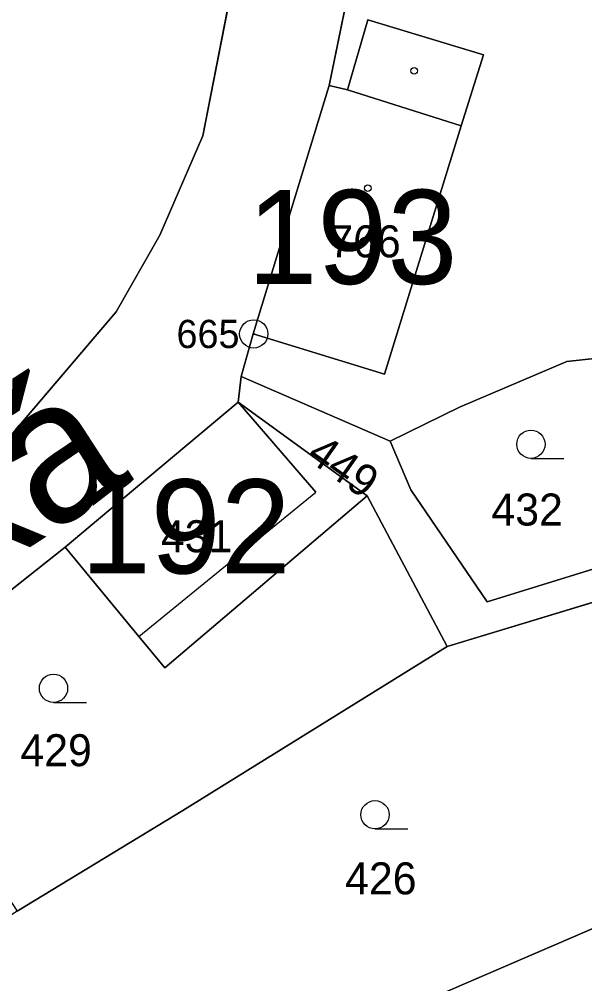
# Model space of a CAD drawing. Extents: x -689422 to -685210, y -987725 to -982160.
# Drawn here: x -687038.9 to -687008.9, y -985637.9 to -985586.6 of the extents above; entities that cross this region are included whole.
import ezdxf

# ---------------------------------------------------------------- set-up
doc = ezdxf.new("R2010")
doc.units = 0
for name, color, linetype in [('KN_Budovy', 7, 'Continuous'), ('KN_Budovy_cisla_domovni', 7, 'Continuous'), ('KN_Hranice_parcel', 7, 'Continuous'), ('KN_Hranice_parcel_vnitrni_kresba', 7, 'Continuous'), ('KN_Parcelni cisla', 7, 'Continuous'), ('KN_Polygon parcely', 7, 'Continuous'), ('KN_Popisy_pomistni nazvy nazvy ulic', 7, 'Continuous'), ('KN_POZEMKY_OSTATNI PLOCHA', 7, 'Continuous'), ('KN_POZEMKY_TTP', 7, 'Continuous'), ('KN_POZEMKY_ZAHRADA', 7, 'Continuous'), ('KN_POZEMKY_ZASTAVENA PLOCHA', 7, 'Continuous'), ('KN_VYUZITI_17_ostatni plocha_ostatni komunikace', 7, 'Continuous'), ('KN_Značky bodu BP', 7, 'Continuous'), ('KN_Značky budov', 7, 'Continuous'), ('KN_Značky kultur', 7, 'Continuous')]:
    doc.layers.add(name, color=color, linetype=linetype)

msp = doc.modelspace()

# ---------------------------------------------------------------- linework, layer by layer
at = {"layer": 'KN_Budovy'}
for points in [[(-687019.54, -985605.48), (-687015.46, -985592.29), (-687021.5, -985590.37), (-687022.48, -985590.14), (-687026.51, -985603.33)], [(-687036.49, -985614.67), (-687032.58, -985619.42), (-687023.19, -985611.75), (-687027.3, -985606.97), (-687034.73, -985613.19)]]:
    msp.add_lwpolyline(points, close=True, dxfattribs=at)
at = {"layer": 'KN_Hranice_parcel'}
for p, q in [((-687022.48, -985590.14), (-687018.42, -985570.35)), ((-687026.51, -985603.33), (-687022.48, -985590.14)), ((-687027.15, -985605.6), (-687026.51, -985603.33)), ((-687027.3, -985606.97), (-687027.15, -985605.6)), ((-687019.23, -985609.03), (-687027.15, -985605.6)), ((-687020.45, -985611.94), (-687027.3, -985606.97)), ((-687016.21, -985619.95), (-687020.45, -985611.94)), ((-687046.58, -985622.66), (-687036.49, -985614.67)), ((-686987.87, -985626.04), (-687017.09, -985638.65))]:
    msp.add_line(p, q, dxfattribs=at)
for points in [[(-687024.87, -985570.79), (-687029.19, -985592.81), (-687031.47, -985598.1), (-687033.78, -985602.16), (-687040.68, -985610.26)], [(-687026.51, -985603.33), (-687019.54, -985605.48), (-687015.46, -985592.29), (-687014.29, -985588.5), (-687020.42, -985586.65), (-687021.5, -985590.37), (-687022.48, -985590.14)], [(-687007.41, -985604.53), (-687009.86, -985604.81), (-687015.56, -985607.23), (-687019.23, -985609.03)], [(-687036.49, -985614.67), (-687034.73, -985613.19), (-687027.3, -985606.97)], [(-687019.23, -985609.03), (-687018.14, -985611.62), (-687014.09, -985617.58), (-687004.53, -985614.62)], [(-687020.45, -985611.94), (-687031.2, -985621.09), (-687032.58, -985619.42), (-687036.49, -985614.67)], [(-686989.01, -985611.7), (-686992.65, -985612.8), (-687016.21, -985619.95)], [(-687016.21, -985619.95), (-687030.24, -985628.67), (-687039.04, -985634.02)]]:
    msp.add_lwpolyline(points, dxfattribs=at)
at = {"layer": 'KN_Hranice_parcel_vnitrni_kresba'}
for p, q in [((-687021.5, -985590.37), (-687015.46, -985592.29)), ((-687027.3, -985606.97), (-687023.19, -985611.75)), ((-687032.58, -985619.42), (-687023.19, -985611.75))]:
    msp.add_line(p, q, dxfattribs=at)
at = {"layer": 'KN_Polygon parcely'}
for points in [[(-687040.68, -985610.26), (-687033.78, -985602.16), (-687031.47, -985598.1), (-687029.19, -985592.81), (-687024.87, -985570.79), (-687026.06, -985570.69), (-687028.49, -985565.6), (-687040.17, -985569.3)], [(-686998.45, -985569.39), (-687018.42, -985570.35), (-687022.48, -985590.14), (-687021.5, -985590.37), (-687020.42, -985586.65), (-687014.29, -985588.5), (-687015.46, -985592.29), (-687019.54, -985605.48), (-687026.51, -985603.33), (-687027.15, -985605.6), (-687019.23, -985609.03), (-687015.56, -985607.23), (-687009.86, -985604.81), (-687007.41, -985604.53), (-687007.94, -985602.68), (-687005.85, -985601.98), (-686996.88, -985598.96), (-686991.74, -985597.52)], [(-687015.46, -985592.29), (-687014.29, -985588.5), (-687020.42, -985586.65), (-687021.5, -985590.37), (-687022.48, -985590.14), (-687026.51, -985603.33), (-687019.54, -985605.48)], [(-687014.09, -985617.58), (-687004.53, -985614.62), (-687007.41, -985604.53), (-687009.86, -985604.81), (-687015.56, -985607.23), (-687019.23, -985609.03), (-687018.14, -985611.62)], [(-687027.15, -985605.6), (-687027.3, -985606.97), (-687020.45, -985611.94), (-687016.21, -985619.95), (-686992.65, -985612.8), (-686989.01, -985611.7), (-686988.77, -985609.49), (-687004.53, -985614.62), (-687014.09, -985617.58), (-687018.14, -985611.62), (-687019.23, -985609.03)], [(-687020.45, -985611.94), (-687027.3, -985606.97), (-687034.73, -985613.19), (-687036.49, -985614.67), (-687032.58, -985619.42), (-687031.2, -985621.09)], [(-686989.01, -985611.7), (-686992.65, -985612.8), (-687016.21, -985619.95), (-687030.24, -985628.67), (-687039.04, -985634.02), (-687045.72, -985638.36), (-687055.4, -985644.52), (-687062.79, -985648.55), (-687067.31, -985648.64), (-687068.54, -985651.63), (-687065.01, -985654.93), (-687053.75, -985647.67), (-687049.95, -985647.94), (-687044.29, -985643.82), (-687039.92, -985649.97), (-687017.09, -985638.65), (-686987.87, -985626.04)], [(-687032.58, -985619.42), (-687036.49, -985614.67), (-687046.58, -985622.66), (-687041.99, -985629.66), (-687040.74, -985631.42), (-687039.04, -985634.02), (-687030.24, -985628.67), (-687016.21, -985619.95), (-687020.45, -985611.94), (-687031.2, -985621.09)], [(-686991.86, -985645.21), (-686992.24, -985641.47), (-686992.61, -985637.79), (-686992.99, -985634.1), (-686993.39, -985630.12), (-686987.52, -985629.52), (-686987.87, -985626.04), (-687017.09, -985638.65), (-687009.87, -985660.45), (-686991.01, -985653.52), (-686991.11, -985652.58), (-686991.48, -985648.89)]]:
    msp.add_lwpolyline(points, close=True, dxfattribs=at)
for points in [[(-687046.58, -985622.66), (-687036.49, -985614.67), (-687034.73, -985613.19), (-687027.3, -985606.97), (-687027.15, -985605.6), (-687026.51, -985603.33), (-687022.48, -985590.14), (-687018.42, -985570.35)], [(-687024.87, -985570.79), (-687029.19, -985592.81), (-687031.47, -985598.1), (-687033.78, -985602.16), (-687040.68, -985610.26)]]:
    msp.add_lwpolyline(points, dxfattribs=at)
at = {"layer": 'KN_POZEMKY_OSTATNI PLOCHA'}
for p, q in [((-687018.42, -985570.35), (-687022.48, -985590.14)), ((-687029.19, -985592.81), (-687024.87, -985570.79)), ((-687022.48, -985590.14), (-687026.51, -985603.33)), ((-687031.47, -985598.1), (-687029.19, -985592.81)), ((-687033.78, -985602.16), (-687031.47, -985598.1)), ((-687040.68, -985610.26), (-687033.78, -985602.16)), ((-687026.51, -985603.33), (-687027.15, -985605.6)), ((-687027.3, -985606.97), (-687027.15, -985605.6)), ((-687027.15, -985605.6), (-687027.3, -985606.97)), ((-687027.15, -985605.6), (-687019.23, -985609.03)), ((-687027.3, -985606.97), (-687034.73, -985613.19)), ((-687020.45, -985611.94), (-687027.3, -985606.97)), ((-687019.23, -985609.03), (-687018.14, -985611.62)), ((-687016.21, -985619.95), (-687020.45, -985611.94)), ((-687018.14, -985611.62), (-687014.09, -985617.58)), ((-686992.65, -985612.8), (-687016.21, -985619.95)), ((-687034.73, -985613.19), (-687036.49, -985614.67)), ((-687036.49, -985614.67), (-687046.58, -985622.66)), ((-687014.09, -985617.58), (-687004.53, -985614.62))]:
    msp.add_line(p, q, dxfattribs=at)
at = {"layer": 'KN_POZEMKY_TTP'}
msp.add_line((-687017.09, -985638.65), (-686987.87, -985626.04), dxfattribs=at)
at = {"layer": 'KN_POZEMKY_ZAHRADA'}
for p, q in [((-687022.48, -985590.14), (-687018.42, -985570.35)), ((-687024.87, -985570.79), (-687029.19, -985592.81)), ((-687020.42, -985586.65), (-687021.5, -985590.37)), ((-687014.29, -985588.5), (-687020.42, -985586.65)), ((-687015.46, -985592.29), (-687014.29, -985588.5)), ((-687021.5, -985590.37), (-687022.48, -985590.14)), ((-687019.54, -985605.48), (-687015.46, -985592.29)), ((-687029.19, -985592.81), (-687031.47, -985598.1)), ((-687031.47, -985598.1), (-687033.78, -985602.16)), ((-687033.78, -985602.16), (-687040.68, -985610.26)), ((-687027.15, -985605.6), (-687026.51, -985603.33)), ((-687026.51, -985603.33), (-687019.54, -985605.48)), ((-687015.56, -985607.23), (-687009.86, -985604.81)), ((-687009.86, -985604.81), (-687015.56, -985607.23)), ((-687009.86, -985604.81), (-687007.41, -985604.53)), ((-687007.41, -985604.53), (-687009.86, -985604.81)), ((-687019.23, -985609.03), (-687027.15, -985605.6)), ((-687019.23, -985609.03), (-687015.56, -985607.23)), ((-687015.56, -985607.23), (-687019.23, -985609.03)), ((-687018.14, -985611.62), (-687019.23, -985609.03)), ((-687031.2, -985621.09), (-687020.45, -985611.94)), ((-687020.45, -985611.94), (-687016.21, -985619.95)), ((-687014.09, -985617.58), (-687018.14, -985611.62)), ((-687016.21, -985619.95), (-686992.65, -985612.8)), ((-687046.58, -985622.66), (-687036.49, -985614.67)), ((-687036.49, -985614.67), (-687032.58, -985619.42)), ((-687004.53, -985614.62), (-687014.09, -985617.58)), ((-687032.58, -985619.42), (-687031.2, -985621.09)), ((-687030.24, -985628.67), (-687016.21, -985619.95)), ((-687016.21, -985619.95), (-687030.24, -985628.67)), ((-686987.87, -985626.04), (-687017.09, -985638.65)), ((-687039.04, -985634.02), (-687030.24, -985628.67)), ((-687030.24, -985628.67), (-687039.04, -985634.02))]:
    msp.add_line(p, q, dxfattribs=at)
at = {"layer": 'KN_POZEMKY_ZASTAVENA PLOCHA'}
for p, q in [((-687021.5, -985590.37), (-687020.42, -985586.65)), ((-687020.42, -985586.65), (-687014.29, -985588.5)), ((-687014.29, -985588.5), (-687015.46, -985592.29)), ((-687026.51, -985603.33), (-687022.48, -985590.14)), ((-687022.48, -985590.14), (-687021.5, -985590.37)), ((-687015.46, -985592.29), (-687019.54, -985605.48)), ((-687019.54, -985605.48), (-687026.51, -985603.33)), ((-687034.73, -985613.19), (-687027.3, -985606.97)), ((-687027.3, -985606.97), (-687020.45, -985611.94)), ((-687020.45, -985611.94), (-687031.2, -985621.09)), ((-687036.49, -985614.67), (-687034.73, -985613.19)), ((-687032.58, -985619.42), (-687036.49, -985614.67)), ((-687031.2, -985621.09), (-687032.58, -985619.42))]:
    msp.add_line(p, q, dxfattribs=at)
at = {"layer": 'KN_VYUZITI_17_ostatni plocha_ostatni komunikace'}
for p, q in [((-687018.42, -985570.35), (-687022.48, -985590.14)), ((-687029.19, -985592.81), (-687024.87, -985570.79)), ((-687022.48, -985590.14), (-687026.51, -985603.33)), ((-687031.47, -985598.1), (-687029.19, -985592.81)), ((-687033.78, -985602.16), (-687031.47, -985598.1)), ((-687040.68, -985610.26), (-687033.78, -985602.16)), ((-687026.51, -985603.33), (-687027.15, -985605.6)), ((-687027.3, -985606.97), (-687027.15, -985605.6)), ((-687027.15, -985605.6), (-687027.3, -985606.97)), ((-687027.15, -985605.6), (-687019.23, -985609.03)), ((-687027.3, -985606.97), (-687034.73, -985613.19)), ((-687020.45, -985611.94), (-687027.3, -985606.97)), ((-687019.23, -985609.03), (-687018.14, -985611.62)), ((-687016.21, -985619.95), (-687020.45, -985611.94)), ((-687018.14, -985611.62), (-687014.09, -985617.58)), ((-686992.65, -985612.8), (-687016.21, -985619.95)), ((-687034.73, -985613.19), (-687036.49, -985614.67)), ((-687036.49, -985614.67), (-687046.58, -985622.66)), ((-687014.09, -985617.58), (-687004.53, -985614.62))]:
    msp.add_line(p, q, dxfattribs=at)
at = {"layer": 'KN_Značky bodu BP'}
for radius in [0.75, 0.03]:
    msp.add_circle((-687026.48, -985603.34), radius, dxfattribs=at)
at = {"layer": 'KN_Značky budov'}
for centre in [(-687017.957, -985589.359), (-687020.427, -985595.589), (-687029.487, -985611.309)]:
    msp.add_circle(centre, 0.175, dxfattribs=at)
at = {"layer": 'KN_Značky kultur'}
for p, q in [((-687011.763, -985609.95), (-687010.013, -985609.95)), ((-687037.113, -985622.92), (-687035.363, -985622.92)), ((-687020.043, -985629.64), (-687018.293, -985629.64))]:
    msp.add_line(p, q, dxfattribs=at)
for centre in [(-687011.763, -985609.2), (-687037.113, -985622.17), (-687020.043, -985628.89)]:
    msp.add_circle(centre, 0.75, dxfattribs=at)

# ---------------------------------------------------------------- texts
at = {"layer": 'KN_Budovy_cisla_domovni'}
for s, p in [('193', (-687026.821, -985600.684)), ('192', (-687035.673, -985616.069))]:
    msp.add_text(s, height=5, dxfattribs=at).set_placement(p)
at = {"layer": 'KN_Parcelni cisla'}
for s, p in [('766', (-687022.47, -985599.27)), ('432', (-687013.86, -985613.52)), ('431', (-687031.41, -985614.94)), ('429', (-687038.87, -985626.31)), ('426', (-687021.63, -985633.12))]:
    msp.add_text(s, height=1.7, dxfattribs=at).set_placement(p)
msp.add_text('449', height=1.7, rotation=325, dxfattribs=at).set_placement((-687023.747, -985609.976))
at = {"layer": 'KN_Popisy_pomistni nazvy nazvy ulic'}
msp.add_text('Poštovská', height=7.5, rotation=33, dxfattribs=at).set_placement((-687071.627, -985636.282))
at = {"layer": 'KN_Značky bodu BP'}
msp.add_text('665', height=1.5, dxfattribs=at).set_placement((-687030.583, -985604.09))

doc.saveas('drawing.dxf')
